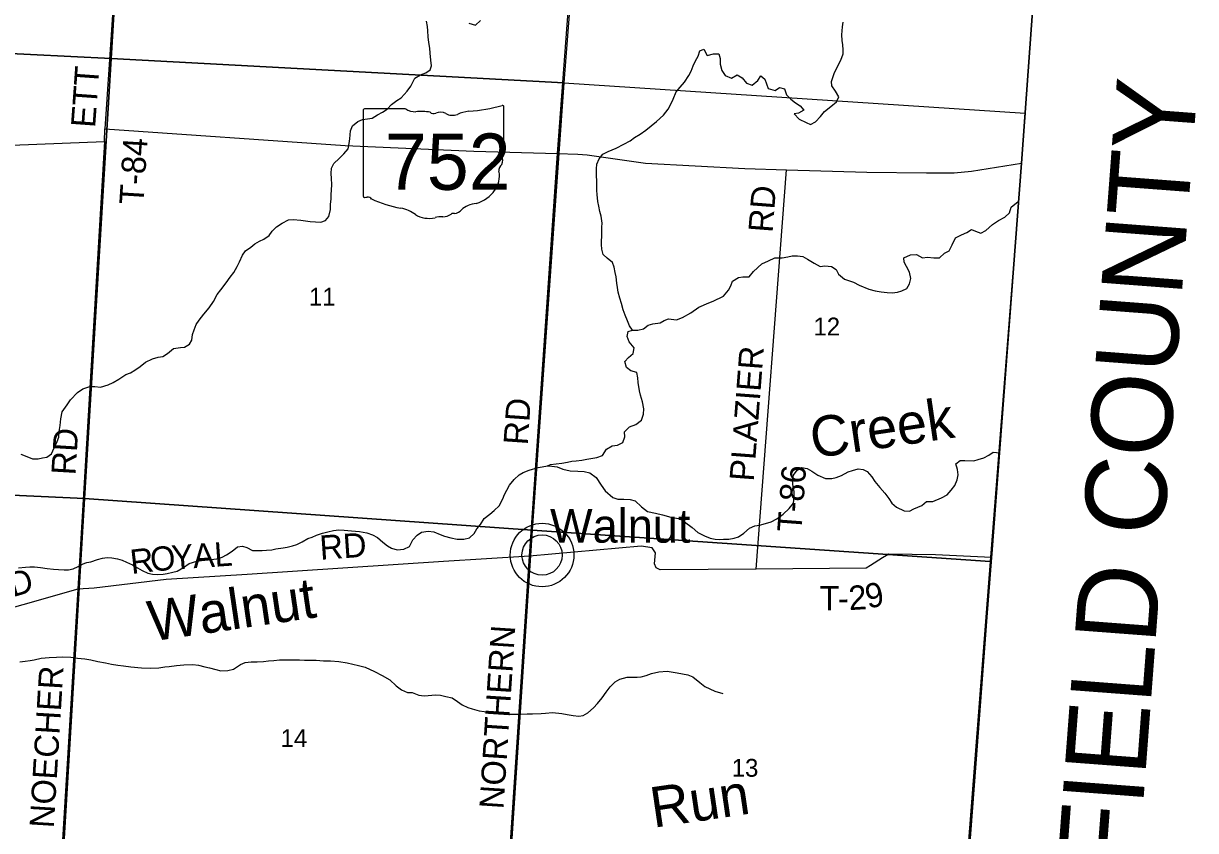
# Model space of a CAD drawing. Extents: x 1643459 to 2064572, y 425441 to 780708.
# Drawn here: x 1863080 to 1877565, y 619400 to 629383 of the extents above; entities that cross this region are included whole.
import ezdxf

# ---------------------------------------------------------------- set-up
doc = ezdxf.new("R2010")
doc.units = 0
for name, color, linetype in [('GE_P_Alignment_100_Curve_Data', 7, 'Continuous'), ('GM_X_Adjacent_County', 7, 'Continuous'), ('GM_X_City_Street', 7, 'Continuous'), ('GM_X_Interchange_Ramps', 7, 'Continuous'), ('GM_X_Interstate_Route', 7, 'Continuous'), ('GM_X_Major_River', 7, 'Continuous'), ('GM_X_Major_River_Text', 7, 'Continuous'), ('GM_X_Minor_River', 7, 'Continuous'), ('GM_X_Rail_Line', 7, 'Continuous'), ('GM_X_State_Route', 7, 'Continuous'), ('GM_X_Township_ROW', 7, 'Continuous'), ('GM_X_Township_Subdivision', 7, 'Continuous'), ('GM_X_US_Route', 7, 'Continuous'), ('PM_P_Cells', 7, 'Continuous'), ('RD_X_Text', 7, 'Continuous'), ('ST_Details', 7, 'Continuous')]:
    doc.layers.add(name, color=color, linetype=linetype)

msp = doc.modelspace()

# ---------------------------------------------------------------- linework, layer by layer
at = {"layer": 'GE_P_Alignment_100_Curve_Data'}
for radius in [393, 249]:
    msp.add_circle((1869489, 622808), radius, dxfattribs=at)
at = {"layer": 'GM_X_City_Street'}
msp.add_lwpolyline([(1851473, 634176), (1859734, 633746), (1864446, 633471), (1865364, 633412), (1867263, 633299), (1867972, 633260), (1870078, 633099), (1870368, 633077), (1875803, 632662), (1875577, 629933), (1875414, 627656), (1875045, 622825), (1875041, 622778), (1874987, 622040), (1874850, 620228), (1874367, 613864), (1874294, 612905), (1874128, 610671), (1874002, 608977)], dxfattribs=at)
at = {"layer": 'GM_X_Interstate_Route'}
msp.add_lwpolyline([(1874002, 608977), (1874128, 610671), (1874294, 612905), (1874367, 613864), (1874850, 620228), (1874987, 622040), (1875041, 622778), (1875045, 622825), (1875414, 627656), (1875577, 629933), (1875803, 632662), (1875883, 633996), (1876079, 636557)], dxfattribs=at)
at = {"layer": 'GM_X_Major_River_Text'}
for points in [[(1864446, 633471), (1864084, 628080)], [(1868815, 614964), (1869332, 622796), (1869679, 627774), (1870078, 633099)], [(1864081, 627923), (1863751, 622388), (1863318, 615304)], [(1872136, 622635), (1872510, 627574)], [(1875041, 622778), (1874351, 622811), (1873773, 622818), (1873697, 622773), (1873549, 622680), (1873496, 622644), (1872136, 622635), (1870947, 622627), (1870899, 622650), (1870877, 622698), (1870892, 622836), (1870849, 622899), (1870715, 622916), (1869332, 622796), (1868272, 622728), (1865846, 622568), (1864842, 622505), (1863952, 622398), (1863751, 622388)], [(1863751, 622388), (1861028, 621613), (1860966, 621583), (1860932, 621548), (1860907, 621468), (1860870, 620906), (1858189, 621042)]]:
    msp.add_lwpolyline(points, dxfattribs=at)
at = {"layer": 'GM_X_Minor_River'}
msp.add_lwpolyline([(1876079, 636557), (1875883, 633996), (1875803, 632662), (1875577, 629933), (1875414, 627656), (1875045, 622825), (1875041, 622778), (1874987, 622040), (1874850, 620228), (1874367, 613864), (1874294, 612905), (1874128, 610671), (1874002, 608977)], dxfattribs=at)
at = {"layer": 'GM_X_Rail_Line'}
msp.add_line((1869489, 622808), (1869489, 622808), dxfattribs=at)
at = {"layer": 'GM_X_State_Route'}
for points in [[(1858936, 633790), (1860034, 633727), (1864436, 633485), (1864163, 628951), (1858676, 629221)], [(1864436, 633485), (1865372, 633428), (1870103, 633093), (1869758, 628648), (1864163, 628951)], [(1858676, 629221), (1864163, 628951), (1863836, 623506), (1858382, 623760)], [(1869758, 628648), (1869367, 623117), (1863836, 623506), (1864163, 628951)], [(1875387, 627349), (1875025, 622728), (1869367, 623117), (1869758, 628648), (1875457, 628275)], [(1858382, 623760), (1863836, 623506), (1863508, 618061), (1858030, 618392)], [(1869367, 623117), (1869013, 617738), (1863508, 618061), (1863836, 623506)], [(1875025, 622728), (1874977, 622092), (1874615, 617409), (1869013, 617738), (1869367, 623117)]]:
    msp.add_lwpolyline(points, close=True, dxfattribs=at)
at = {"layer": 'GM_X_US_Route'}
for points in [[(1867916, 628707), (1867987, 628747), (1868051, 628770), (1868105, 628808), (1868122, 628860), (1868116, 628928), (1868107, 629016), (1868102, 629077), (1868090, 629147), (1868083, 629217), (1868078, 629290), (1868072, 629344), (1868059, 629412)], [(1868585, 629387), (1868668, 629360), (1868727, 629420)], [(1873208, 629058), (1873205, 629118), (1873199, 629171), (1873194, 629243), (1873203, 629343), (1873210, 629397)], [(1870607, 625589), (1870569, 625643), (1870546, 625704), (1870514, 625774), (1870493, 625841), (1870470, 625919), (1870450, 625984), (1870431, 626058), (1870422, 626116), (1870414, 626170), (1870403, 626247), (1870391, 626301), (1870378, 626369), (1870359, 626426), (1870295, 626478), (1870243, 626525), (1870228, 626593), (1870225, 626650), (1870226, 626792), (1870229, 626862), (1870231, 626912), (1870218, 626999), (1870204, 627055), (1870191, 627121), (1870176, 627182), (1870168, 627266), (1870167, 627316), (1870165, 627376), (1870164, 627430), (1870161, 627507), (1870163, 627585), (1870166, 627641), (1870193, 627707), (1870239, 627767), (1870305, 627798), (1870406, 627841), (1870498, 627889), (1870577, 627930), (1870633, 627972), (1870701, 628015), (1870772, 628062), (1870836, 628116), (1870905, 628169), (1870989, 628247), (1871046, 628323), (1871075, 628376), (1871109, 628448), (1871146, 628536), (1871195, 628594), (1871247, 628658), (1871304, 628739), (1871332, 628791), (1871355, 628857), (1871384, 628919), (1871416, 628977), (1871437, 629043), (1871489, 629064), (1871530, 628986), (1871606, 629005), (1871672, 629007), (1871690, 628948), (1871689, 628878), (1871710, 628802), (1871752, 628739), (1871829, 628704), (1871900, 628746), (1871963, 628711), (1872015, 628644), (1872087, 628620), (1872155, 628677), (1872192, 628735), (1872243, 628692), (1872261, 628636), (1872282, 628578), (1872370, 628555), (1872424, 628590), (1872484, 628574), (1872509, 628501), (1872561, 628445), (1872622, 628402), (1872680, 628365), (1872724, 628309), (1872659, 628275), (1872605, 628264), (1872666, 628197), (1872752, 628156), (1872806, 628135), (1872866, 628165), (1872931, 628230), (1872981, 628294), (1873058, 628354), (1873128, 628415), (1873155, 628477), (1873116, 628544), (1873070, 628612), (1873065, 628666), (1873098, 628762), (1873132, 628834), (1873181, 628928), (1873210, 629008), (1873208, 629058)], [(1863048, 624054), (1863120, 624028), (1863192, 623999), (1863260, 624000), (1863314, 624012), (1863370, 624019), (1863428, 624059), (1863461, 624135), (1863498, 624211), (1863516, 624265), (1863523, 624335), (1863533, 624409), (1863540, 624493), (1863557, 624579), (1863618, 624667), (1863662, 624726), (1863747, 624818), (1863812, 624865), (1863902, 624891), (1863962, 624892), (1864030, 624885), (1864126, 624915), (1864188, 624940), (1864259, 624984), (1864347, 625039), (1864401, 625062), (1864456, 625094), (1864524, 625139), (1864586, 625193), (1864673, 625236), (1864745, 625256), (1864803, 625263), (1864861, 625301), (1864934, 625364), (1865020, 625375), (1865070, 625379), (1865130, 625415), (1865159, 625466), (1865170, 625534), (1865188, 625594), (1865213, 625658), (1865251, 625714), (1865310, 625786), (1865375, 625865), (1865427, 625945), (1865472, 626031), (1865521, 626089), (1865583, 626174), (1865634, 626246), (1865679, 626304), (1865719, 626376), (1865748, 626436), (1865787, 626517), (1865825, 626569), (1865889, 626617), (1865940, 626658), (1865996, 626692), (1866052, 626715), (1866115, 626761), (1866153, 626815), (1866208, 626866), (1866278, 626912), (1866356, 626953), (1866414, 626959), (1866508, 626950), (1866564, 626943), (1866624, 626935), (1866688, 626930), (1866756, 626927), (1866812, 626945), (1866853, 626997), (1866876, 627081), (1866876, 627145), (1866881, 627213), (1866883, 627267), (1866888, 627321), (1866890, 627389), (1866887, 627464), (1866882, 627528), (1866888, 627592), (1866917, 627652), (1866983, 627713), (1867038, 627769), (1867092, 627833), (1867107, 627897), (1867112, 627955), (1867121, 628055), (1867147, 628117), (1867210, 628169), (1867270, 628194), (1867330, 628202), (1867388, 628211), (1867454, 628251), (1867517, 628286), (1867573, 628324), (1867627, 628379), (1867692, 628429), (1867748, 628464), (1867821, 628546), (1867865, 628606), (1867916, 628707)], [(1874600, 626730), (1874673, 626768), (1874739, 626799), (1874795, 626835), (1874847, 626814), (1874913, 626787), (1874971, 626821), (1875054, 626896), (1875130, 626946), (1875209, 626985), (1875265, 627039), (1875284, 627111), (1875373, 627179)], [(1869557, 623912), (1869595, 623926), (1869664, 623937), (1869732, 623945), (1869802, 623958), (1869856, 623969), (1869912, 623975), (1869980, 623982), (1870042, 623992), (1870164, 624015), (1870236, 624038), (1870287, 624116), (1870357, 624159), (1870421, 624165), (1870486, 624198), (1870512, 624272), (1870509, 624332), (1870570, 624392), (1870648, 624423), (1870718, 624477), (1870743, 624549), (1870746, 624617), (1870730, 624701), (1870705, 624784), (1870692, 624838), (1870677, 624942), (1870673, 624999), (1870660, 625067), (1870586, 625086), (1870534, 625126), (1870513, 625201), (1870556, 625252), (1870614, 625302), (1870625, 625370), (1870567, 625445), (1870540, 625511), (1870553, 625573), (1870607, 625589), (1870673, 625590), (1870741, 625604), (1870801, 625653), (1870859, 625667), (1870947, 625682), (1870998, 625710), (1871052, 625729), (1871150, 625718), (1871224, 625746), (1871326, 625803), (1871425, 625874), (1871548, 625929), (1871602, 625946), (1871730, 626009), (1871791, 626085), (1871821, 626137), (1871842, 626197), (1871916, 626240), (1871970, 626248), (1872048, 626251), (1872103, 626315), (1872206, 626410), (1872286, 626447), (1872367, 626483), (1872455, 626484), (1872527, 626497), (1872579, 626509), (1872645, 626510), (1872713, 626502), (1872770, 626467), (1872850, 626420), (1872927, 626375), (1872983, 626383), (1873065, 626378), (1873125, 626339), (1873153, 626283), (1873228, 626220), (1873336, 626183), (1873407, 626144), (1873525, 626097), (1873606, 626074), (1873678, 626065), (1873752, 626054), (1873816, 626052), (1873882, 626061), (1873934, 626077), (1873995, 626106), (1874029, 626164), (1874048, 626230), (1874029, 626308), (1873991, 626377), (1873962, 626429), (1873960, 626482), (1874041, 626523), (1874115, 626526), (1874192, 626485), (1874254, 626493), (1874332, 626484), (1874400, 626485), (1874461, 626543), (1874521, 626571), (1874556, 626644), (1874600, 626730)], [(1869489, 623901), (1869557, 623912), (1869611, 623908), (1869675, 623897), (1869747, 623872), (1869837, 623849), (1869929, 623844), (1870009, 623842), (1870080, 623823), (1870158, 623768), (1870219, 623671), (1870270, 623602), (1870363, 623521), (1870427, 623501), (1870499, 623500), (1870579, 623495), (1870641, 623477), (1870718, 623404), (1870792, 623345), (1870892, 623328), (1870977, 623305), (1871107, 623267), (1871191, 623261), (1871250, 623218), (1871344, 623147), (1871415, 623088), (1871497, 623045), (1871568, 623016), (1871628, 623006), (1871680, 622999), (1871732, 623003), (1871798, 623006), (1871864, 623018), (1871915, 623033), (1871981, 623079), (1872052, 623142), (1872120, 623170), (1872176, 623177), (1872252, 623198), (1872320, 623220), (1872388, 623257), (1872469, 623315), (1872544, 623384), (1872596, 623448), (1872605, 623528), (1872606, 623592), (1872590, 623648), (1872585, 623733), (1872597, 623795), (1872640, 623859), (1872696, 623890), (1872764, 623879), (1872824, 623847), (1872895, 623794), (1872991, 623753), (1873069, 623756), (1873123, 623768), (1873189, 623791), (1873270, 623837), (1873324, 623852), (1873394, 623873), (1873456, 623865), (1873508, 623842), (1873563, 623776), (1873601, 623719), (1873664, 623644), (1873723, 623575), (1873774, 623507), (1873812, 623448), (1873867, 623400), (1873965, 623353), (1874031, 623352), (1874083, 623379), (1874182, 623419), (1874240, 623470), (1874316, 623470), (1874424, 623517), (1874495, 623554), (1874543, 623610), (1874590, 623669), (1874620, 623737), (1874631, 623801), (1874624, 623868), (1874604, 623938), (1874655, 623978), (1874713, 623977), (1874823, 623974), (1874879, 623990), (1874947, 624011), (1875009, 624043), (1875062, 624080), (1875144, 624073)], [(1863019, 622651), (1863105, 622658), (1863159, 622661), (1863215, 622661), (1863291, 622652), (1863371, 622643), (1863451, 622632), (1863511, 622628), (1863583, 622625), (1863637, 622627), (1863693, 622638), (1863757, 622668), (1863807, 622695), (1863862, 622715), (1863914, 622726), (1863996, 622752), (1864058, 622771), (1864116, 622777), (1864174, 622774), (1864244, 622763), (1864300, 622743), (1864355, 622720), (1864429, 622689), (1864491, 622649), (1864546, 622616), (1864616, 622583), (1864676, 622571), (1864740, 622566), (1864806, 622573), (1864856, 622581), (1864924, 622596), (1864980, 622610), (1865059, 622655), (1865127, 622703), (1865221, 622734), (1865279, 622741), (1865361, 622749), (1865468, 622762), (1865534, 622783), (1865590, 622809), (1865658, 622856), (1865727, 622910), (1865785, 622919), (1865839, 622903), (1865912, 622866), (1866028, 622863), (1866082, 622870), (1866148, 622874), (1866199, 622885), (1866289, 622898), (1866339, 622906), (1866405, 622921), (1866459, 622939), (1866523, 622970), (1866596, 623014), (1866646, 623031), (1866702, 623053), (1866774, 623078), (1866842, 623094), (1866912, 623111), (1866979, 623120), (1867044, 623116), (1867132, 623109), (1867234, 623100), (1867324, 623083), (1867392, 623060), (1867456, 623024), (1867523, 622969), (1867577, 622924), (1867628, 622892), (1867700, 622871), (1867782, 622882), (1867850, 622915), (1867893, 622995), (1867944, 623053), (1868000, 623093), (1868082, 623104), (1868152, 623095), (1868230, 623064), (1868285, 623040), (1868361, 623019), (1868441, 623004), (1868523, 623005), (1868593, 623021), (1868648, 623076), (1868684, 623132), (1868727, 623184), (1868773, 623258), (1868842, 623313), (1868896, 623359), (1868959, 623416), (1869002, 623502), (1869026, 623558), (1869055, 623610), (1869085, 623674), (1869144, 623744), (1869206, 623799), (1869257, 623827), (1869331, 623856), (1869439, 623889), (1869489, 623901)], [(1863036, 621489), (1863100, 621497), (1863164, 621502), (1863214, 621511), (1863297, 621531), (1863347, 621536), (1863399, 621540), (1863487, 621545), (1863567, 621548), (1863667, 621545), (1863749, 621534), (1863840, 621524), (1863912, 621513), (1863998, 621492), (1864094, 621473), (1864168, 621458), (1864248, 621447), (1864316, 621437), (1864405, 621426), (1864537, 621413), (1864649, 621408), (1864753, 621413), (1864825, 621424), (1864879, 621431), (1864971, 621443), (1865061, 621450), (1865173, 621453), (1865245, 621444), (1865323, 621427), (1865379, 621415), (1865459, 621392), (1865519, 621377), (1865607, 621380), (1865677, 621396), (1865761, 621453), (1865820, 621477), (1865892, 621486), (1865966, 621487), (1866048, 621490), (1866110, 621498), (1866172, 621503), (1866244, 621511), (1866328, 621512), (1866492, 621514), (1866554, 621508), (1866698, 621506), (1866786, 621501), (1866875, 621499), (1866979, 621492), (1867079, 621473), (1867219, 621441), (1867303, 621420), (1867418, 621369), (1867514, 621320), (1867609, 621265), (1867684, 621192), (1867750, 621141), (1867824, 621106), (1867884, 621110), (1867965, 621073), (1868033, 621068), (1868177, 621079), (1868235, 621074), (1868299, 621058), (1868379, 621043), (1868442, 620996), (1868502, 620956), (1868572, 620923), (1868627, 620904), (1868713, 620883), (1868833, 620866), (1868889, 620860), (1868995, 620851), (1869087, 620842), (1869227, 620840), (1869303, 620844), (1869369, 620843), (1869477, 620848), (1869531, 620853), (1869617, 620859), (1869733, 620848), (1869801, 620835), (1869872, 620824), (1869944, 620817), (1869998, 620823), (1870055, 620858), (1870125, 620918), (1870174, 620970), (1870232, 621043), (1870279, 621113), (1870332, 621179), (1870394, 621238), (1870450, 621274), (1870541, 621297), (1870663, 621298), (1870715, 621303), (1870775, 621317), (1870841, 621342), (1870933, 621362), (1871033, 621373), (1871159, 621351)], [(1871159, 621351), (1871289, 621326), (1871353, 621301), (1871440, 621232), (1871499, 621184), (1871623, 621126), (1871721, 621097)]]:
    msp.add_lwpolyline(points, dxfattribs=at)
at = {"layer": 'RD_X_Text'}
for points in [[(1875414, 627656), (1875577, 629933), (1875803, 632662), (1875883, 633996), (1876079, 636557), (1876124, 637211), (1876148, 637489), (1876186, 637930), (1876198, 638099), (1876584, 643285), (1876603, 643550), (1876786, 645937), (1876989, 648600), (1877380, 653888)], [(1856081, 627555), (1856356, 627499), (1858546, 627387), (1858564, 627794), (1860190, 627676), (1861047, 627804), (1864081, 627923), (1864084, 628080), (1867055, 627872), (1868647, 627804), (1869679, 627774), (1869930, 627767), (1870048, 627757), (1870768, 627654), (1871994, 627589), (1872510, 627574), (1873501, 627545), (1874239, 627537), (1874580, 627537), (1874795, 627554), (1875414, 627656)], [(1874128, 610671), (1874294, 612905), (1874367, 613864), (1874850, 620228), (1874987, 622040), (1875041, 622778), (1875045, 622825), (1875414, 627656)]]:
    msp.add_lwpolyline(points, dxfattribs=at)
at = {"layer": 'ST_Details'}
for p, q in [((1867277, 628307), (1867277, 627250)), ((1867803, 628325), (1867294, 628325)), ((1869017, 627798), (1869017, 628351)), ((1869017, 627799), (1869017, 627798))]:
    msp.add_line(p, q, dxfattribs=at)
for centre, major_axis, start_param, end_param in [((1868397, 629765), (1845, 0), 4.814394, 5.042369), ((1868998, 628353), (19.4, 0), 6.141152, 7.989035), ((1867297, 628309), (20.2, 0), 1.712693, 3.28349), ((1867925, 628448), (196, 0), 4.042523, 4.731795), ((1867990, 627732), (702, 0), 1.404758, 1.657858), ((1868149, 628314), (56.4, 0), 3.836095, 5.185415), ((1868232, 628192), (117, 0), 0.950623, 2.079405), ((1868383, 628360), (141, 0), 4.081561, 5.145723), ((1868632, 628002), (371, 0), 1.699011, 2.107814), ((1869012, 627758), (30, 0), 1.883978, 3.671073), ((1868996, 627796), (20.7, 0), 5.05454, 6.418171), ((1869086, 627567), (131, 0), 2.387724, 3.262537), ((1868822, 627688), (180, 0), 5.934695, 6.695948), ((1868500, 627497), (462, 0), 5.101752, 6.440018), ((1867297, 627248), (20.3, 0), 3.00124, 4.508301), ((1867300, 627356), (155, 0), 4.665946, 4.897461), ((1867332, 627189), (56, 0), 0.519207, 1.627899), ((1868038, 628139), (1333, 0), 4.195997, 4.488961), ((1867641, 626775), (417, 0), 0.823519, 1.323587), ((1868375, 627148), (149, 0), 4.937069, 5.64225), ((1868695, 626953), (253, 0), 1.647645, 2.488434), ((1868092, 627184), (265, 0), 4.026481, 4.996735), ((1868245, 626819), (217, 0), 1.495662, 1.94098), ((1868264, 627105), (141, 0), 4.691044, 5.507374), ((1868392, 627002), (39.7, 0), 1.147584, 2.315152)]:
    msp.add_ellipse(centre, major_axis=major_axis, ratio=0.8, start_param=start_param, end_param=end_param, dxfattribs=at)

# ---------------------------------------------------------------- texts
at = {"layer": 'GM_X_Adjacent_County'}
for s, p in [('11', (1866608, 625892)), ('12', (1872843, 625524)), ('14', (1866258, 620433)), ('13', (1871833, 620066))]:
    msp.add_text(s, height=221, rotation=0, dxfattribs=at).set_placement(p)
at = {"layer": 'GM_X_Interchange_Ramps'}
for s, rotation, p in [('Creek', 8.3458, (1872840, 624004)), ('Walnut', 8.3462, (1864658, 621738)), ('Run', 8.346, (1870865, 619434))]:
    msp.add_text(s, height=500, rotation=rotation, dxfattribs=at).set_placement(p)
at = {"layer": 'GM_X_Major_River'}
for s, rotation, p in [('ETT', 85.8872, (1863965, 628087)), ('T-84', 86.4464, (1864563, 627135)), ('RD', 85.5641, (1872337, 626789)), ('PLAZIER', 85.653, (1872104, 623713)), ('RD', 86.0209, (1869311, 624162)), ('RD', 86.5467, (1863723, 623791)), ('T-86', 85.7632, (1872693, 623085)), ('RD', 3.9449, (1866750, 622749)), ('R', 6.5833, (1864416, 622573)), ('O', 5.5384, (1864660, 622601)), ('Y', 4.1528, (1864921, 622626)), ('A', 3.8679, (1865183, 622645)), ('L', 3.8723, (1865447, 622663)), ('D', 15.9609, (1862947, 622286)), ('T', 0.0643, (1872918, 622124)), ('2', 3.571, (1873285, 622126)), ('9', 11.7336, (1873516, 622144)), ('-', 0.7515, (1873146, 622124)), ('NORTHERN', 86.2924, (1869012, 619660)), ('NOECHER', 86.5056, (1863454, 619426))]:
    msp.add_text(s, height=300, rotation=rotation, dxfattribs=at).set_placement(p)
at = {"layer": 'GM_X_Township_ROW'}
msp.add_text('Walnut', height=417, rotation=0, dxfattribs=at).set_placement((1869587, 622961))
at = {"layer": 'GM_X_Township_Subdivision'}
msp.add_text('FAIRFIELD COUNTY', height=1000, rotation=85.6709, dxfattribs=at).set_placement((1876623, 615841))
at = {"layer": 'PM_P_Cells'}
msp.add_text('752', height=1, rotation=0, dxfattribs=at).set_placement((1867774, 627635))
for s in ['s', 'r']:
    msp.add_text(s, height=1, dxfattribs=at).set_placement((1868127, 627708))
at = {"layer": 'ST_Details'}
msp.add_text('752', height=696.1, dxfattribs=at).set_placement((1867547, 627325))

doc.saveas('drawing.dxf')
